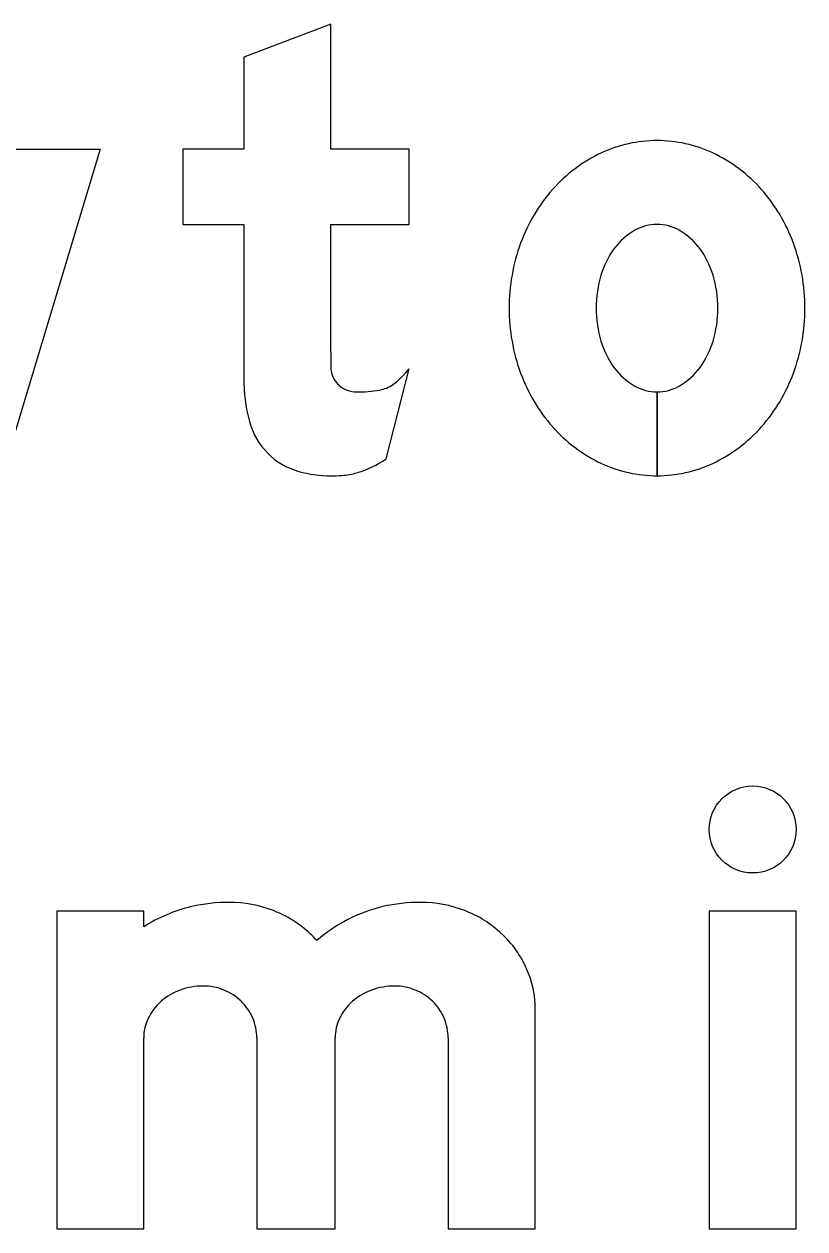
# Model space of a CAD drawing. Extents: x 2149961 to 2150220, y 145114 to 145240.
# Drawn here: x 2149991.152 to 2149993.546, y 145222.604 to 145226.294 of the extents above; entities that cross this region are included whole.
import ezdxf

# ---------------------------------------------------------------- set-up
doc = ezdxf.new("R2010")
doc.units = 0
for name, color, linetype in [('GSBWFILL', 7, 'Continuous'), ('GSCOLORFILL', 7, 'Continuous'), ('GSOUTLINE', 7, 'Continuous')]:
    doc.layers.add(name, color=color, linetype=linetype)

msp = doc.modelspace()

# ---------------------------------------------------------------- linework, layer by layer
at = {"layer": 'GSBWFILL'}
for p, q in [((2149992.262, 145224.9617), (2149992.3322, 145225.2377)), ((2149993.0922, 145224.9102), (2149993.0922, 145225.1669)), ((2149993.0922, 145225.1669), (2149993.0922, 145224.9102))]:
    msp.add_line(p, q, dxfattribs=at)
for points in [[(2149992.0922, 145225.2902), (2149992.0922, 145225.6802), (2149992.3322, 145225.6802), (2149992.3322, 145225.9102), (2149992.0922, 145225.9102), (2149992.0922, 145226.2935), (2149991.8255, 145226.1924), (2149991.8255, 145225.9102), (2149991.6388, 145225.9102), (2149991.6388, 145225.6802), (2149991.8255, 145225.6802), (2149991.8255, 145225.2096)], [(2149991.5188, 145223.5287), (2149991.5188, 145223.5769), (2149991.2522, 145223.5769), (2149991.2522, 145222.6035), (2149991.5188, 145222.6035), (2149991.5188, 145223.1883)], [(2149992.4522, 145223.1883), (2149992.4522, 145222.6035), (2149992.7188, 145222.6035), (2149992.7188, 145223.2761)], [(2149991.8655, 145223.1883), (2149991.8655, 145222.6035), (2149992.1055, 145222.6035), (2149992.1055, 145223.1883)]]:
    msp.add_lwpolyline(points, dxfattribs=at)
for points in [[(2149991.3855, 145225.9102), (2149991.0922, 145224.9369), (2149990.8388, 145224.9369), (2149990.7055, 145225.4035), (2149990.5722, 145224.9369), (2149990.3189, 145224.9369), (2149990.0255, 145225.9102), (2149990.304, 145225.9102), (2149990.4421, 145225.4521), (2149990.5729, 145225.9102), (2149990.8381, 145225.9102), (2149990.969, 145225.4521), (2149991.107, 145225.9102)], [(2149993.2522, 145222.6035), (2149993.5188, 145222.6035), (2149993.5188, 145223.5769), (2149993.2522, 145223.5769)]]:
    msp.add_lwpolyline(points, close=True, dxfattribs=at)
for centre, radius, start, end in [((2149993.0922, 145225.535), 0.4018, 90, 115.1283), ((2149993.0922, 145225.535), 0.4018, 64.8717, 90), ((2149993.1175, 145225.4811), 0.4615, 115.1283, 138.5517), ((2149993.0669, 145225.4811), 0.4615, 41.4483, 64.8717), ((2149993.157, 145225.4462), 0.5141, 138.5517, 159.9075), ((2149993.0274, 145225.4462), 0.5141, 20.0925, 41.4483), ((2149993.0922, 145225.5425), 0.1377, 90, 119.6634), ((2149993.0922, 145225.5425), 0.1377, 60.3366, 90), ((2149993.1248, 145225.4853), 0.2035, 119.6634, 143.9726), ((2149993.0596, 145225.4853), 0.2035, 36.0274, 60.3366), ((2149993.2189, 145225.4235), 0.5801, 159.9075, 180), ((2149993.1761, 145225.448), 0.267, 143.9726, 163.2353), ((2149993.0082, 145225.448), 0.267, 16.7647, 36.0274), ((2149992.9655, 145225.4235), 0.5801, 0, 20.0925), ((2149993.2572, 145225.4235), 0.3517, 163.2353, 180), ((2149992.9271, 145225.4235), 0.3517, 0, 16.7647), ((2149993.2189, 145225.4235), 0.5801, 180, 200.0925), ((2149993.2572, 145225.4235), 0.3517, 180, 196.7647), ((2149992.9271, 145225.4235), 0.3517, 343.2353, 0), ((2149992.9655, 145225.4235), 0.5801, 339.9075, 0), ((2149993.1761, 145225.3991), 0.267, 196.7647, 216.0274), ((2149993.0082, 145225.3991), 0.267, 323.9726, 343.2353), ((2149993.1248, 145225.3617), 0.2035, 216.0274, 240.3366), ((2149993.0596, 145225.3617), 0.2035, 299.6634, 323.9726), ((2149993.157, 145225.4009), 0.5141, 200.0925, 221.4483), ((2149993.0274, 145225.4009), 0.5141, 318.5517, 339.9075), ((2149993.0922, 145225.3045), 0.1377, 240.3366, 270), ((2149993.0922, 145225.3045), 0.1377, 270.0277, 299.6634), ((2149993.1175, 145225.366), 0.4615, 221.4483, 244.8717), ((2149993.0669, 145225.366), 0.4615, 295.1283, 318.5517), ((2149993.0922, 145225.312), 0.4018, 244.8717, 270), ((2149993.0922, 145225.312), 0.4018, 270.0095, 295.1283)]:
    msp.add_arc(centre, radius, start, end, dxfattribs=at)
for centre, major_axis, ratio, start_param, end_param in [((2149993.7614, 145225.2902), (0, 1.6693), 0.99999, 1.570796, 1.606005), ((2149992.1567, 145225.3686), (0, 0.2189), 0.99999, 3.756278, 4.071638), ((2149992.3429, 145225.2096), (0, 0.5174), 0.99999, 1.570796, 1.830698), ((2149992.1688, 145225.2444), (0, 0.0767), 0.99999, 1.74085, 2.407828), ((2149992.1712, 145225.2471), (0, 0.0803), 0.99999, 2.407828, 3.141593), ((2149992.1712, 145225.5879), (0, 0.4211), 0.99999, 3.141593, 3.310762), ((2149992.2253, 145225.2714), (0, 0.1), 0.99999, 3.310762, 3.756278), ((2149992.0523, 145225.1323), (0, 0.2167), 0.99999, 1.830698, 2.869526), ((2149992.0836, 145225.224), (0, 0.3172), 0.99999, 3.427755, 3.738844), ((2149992.0922, 145225.2753), (0, 0.3651), 0.99999, 2.869526, 3.141593), ((2149992.0922, 145225.436), (0, 0.5258), 0.99999, 3.141593, 3.205734), ((2149992.112, 145225.1275), (0, 0.2167), 0.99999, 3.205734, 3.427755), ((2149991.7768, 145223.1237), (0, 0.4802), 0.999997, 0.235088, 0.567132), ((2149991.7813, 145223.0702), (0, 0.5334), 0.999997, 0, 0.219986), ((2149991.7813, 145223.2281), (0, 0.3754), 0.999997, 5.914285, 6.283185), ((2149991.7904, 145223.2515), (0, 0.3503), 0.999997, 5.532258, 5.914285), ((2149992.3635, 145223.1237), (0, 0.4802), 0.999997, 0.235088, 0.712455), ((2149992.368, 145223.0702), (0, 0.5334), 0.999997, 0, 0.219986), ((2149992.368, 145223.2281), (0, 0.3754), 0.999997, 5.914285, 6.283185), ((2149992.377, 145223.2515), (0, 0.3503), 0.999997, 5.532258, 5.914285), ((2149991.8043, 145223.2665), (0, 0.3299), 0.999997, 5.44499, 5.532258), ((2149992.391, 145223.2665), (0, 0.3299), 0.999997, 5.130076, 5.532258), ((2149992.4127, 145223.2761), (0, 0.3062), 0.999997, 4.712389, 5.130076), ((2149991.6928, 145223.1623), (0, 0.1835), 0.999997, 0.345704, 0.715718), ((2149991.7018, 145223.1375), (0, 0.2099), 0.999997, 0, 0.345704), ((2149991.7018, 145223.1789), (0, 0.1684), 0.999997, 5.900624, 6.283185), ((2149991.7036, 145223.1835), (0, 0.1635), 0.999997, 5.51227, 5.900624), ((2149992.2795, 145223.1623), (0, 0.1835), 0.999997, 0.345704, 0.715718), ((2149992.2884, 145223.1375), (0, 0.2099), 0.999997, 0, 0.345704), ((2149992.2884, 145223.1789), (0, 0.1684), 0.999997, 5.900624, 6.283185), ((2149992.2903, 145223.1835), (0, 0.1635), 0.999997, 5.51227, 5.900624), ((2149991.6791, 145223.1782), (0, 0.1625), 0.999997, 0.715718, 1.126231), ((2149991.7065, 145223.1864), (0, 0.1594), 0.999997, 5.115435, 5.51227), ((2149992.2657, 145223.1782), (0, 0.1625), 0.999997, 0.715718, 1.126231), ((2149992.2931, 145223.1864), (0, 0.1594), 0.999997, 5.115435, 5.51227), ((2149991.6577, 145223.1883), (0, 0.1389), 0.999997, 1.126231, 1.570796), ((2149991.7109, 145223.1883), (0, 0.1546), 0.999997, 4.712389, 5.115435), ((2149992.2444, 145223.1883), (0, 0.1389), 0.999997, 1.126231, 1.570796), ((2149992.2976, 145223.1883), (0, 0.1546), 0.999997, 4.712389, 5.115435)]:
    msp.add_ellipse(centre, major_axis=major_axis, ratio=ratio, start_param=start_param, end_param=end_param, dxfattribs=at)
msp.add_ellipse((2149993.3855, 145223.8269), major_axis=(0, 0.1333), ratio=0.999983, dxfattribs=at)
at = {"layer": 'GSCOLORFILL'}
for p, q in [((2149992.262, 145224.9617), (2149992.3322, 145225.2377)), ((2149993.0922, 145224.9102), (2149993.0922, 145225.1669)), ((2149993.0922, 145225.1669), (2149993.0922, 145224.9102))]:
    msp.add_line(p, q, dxfattribs=at)
for points in [[(2149992.0922, 145225.2902), (2149992.0922, 145225.6802), (2149992.3322, 145225.6802), (2149992.3322, 145225.9102), (2149992.0922, 145225.9102), (2149992.0922, 145226.2935), (2149991.8255, 145226.1924), (2149991.8255, 145225.9102), (2149991.6388, 145225.9102), (2149991.6388, 145225.6802), (2149991.8255, 145225.6802), (2149991.8255, 145225.2096)], [(2149991.5188, 145223.5287), (2149991.5188, 145223.5769), (2149991.2522, 145223.5769), (2149991.2522, 145222.6035), (2149991.5188, 145222.6035), (2149991.5188, 145223.1883)], [(2149992.4522, 145223.1883), (2149992.4522, 145222.6035), (2149992.7188, 145222.6035), (2149992.7188, 145223.2761)], [(2149991.8655, 145223.1883), (2149991.8655, 145222.6035), (2149992.1055, 145222.6035), (2149992.1055, 145223.1883)]]:
    msp.add_lwpolyline(points, dxfattribs=at)
for points in [[(2149991.3855, 145225.9102), (2149991.0922, 145224.9369), (2149990.8388, 145224.9369), (2149990.7055, 145225.4035), (2149990.5722, 145224.9369), (2149990.3189, 145224.9369), (2149990.0255, 145225.9102), (2149990.304, 145225.9102), (2149990.4421, 145225.4521), (2149990.5729, 145225.9102), (2149990.8381, 145225.9102), (2149990.969, 145225.4521), (2149991.107, 145225.9102)], [(2149993.2522, 145222.6035), (2149993.5188, 145222.6035), (2149993.5188, 145223.5769), (2149993.2522, 145223.5769)]]:
    msp.add_lwpolyline(points, close=True, dxfattribs=at)
for centre, radius, start, end in [((2149993.0922, 145225.535), 0.4018, 90, 115.1283), ((2149993.0922, 145225.535), 0.4018, 64.8717, 90), ((2149993.1175, 145225.4811), 0.4615, 115.1283, 138.5517), ((2149993.0669, 145225.4811), 0.4615, 41.4483, 64.8717), ((2149993.157, 145225.4462), 0.5141, 138.5517, 159.9075), ((2149993.0274, 145225.4462), 0.5141, 20.0925, 41.4483), ((2149993.0922, 145225.5425), 0.1377, 90, 119.6634), ((2149993.0922, 145225.5425), 0.1377, 60.3366, 90), ((2149993.1248, 145225.4853), 0.2035, 119.6634, 143.9726), ((2149993.0596, 145225.4853), 0.2035, 36.0274, 60.3366), ((2149993.2189, 145225.4235), 0.5801, 159.9075, 180), ((2149993.1761, 145225.448), 0.267, 143.9726, 163.2353), ((2149993.0082, 145225.448), 0.267, 16.7647, 36.0274), ((2149992.9655, 145225.4235), 0.5801, 0, 20.0925), ((2149993.2572, 145225.4235), 0.3517, 163.2353, 180), ((2149992.9271, 145225.4235), 0.3517, 0, 16.7647), ((2149993.2189, 145225.4235), 0.5801, 180, 200.0925), ((2149993.2572, 145225.4235), 0.3517, 180, 196.7647), ((2149992.9271, 145225.4235), 0.3517, 343.2353, 0), ((2149992.9655, 145225.4235), 0.5801, 339.9075, 0), ((2149993.1761, 145225.3991), 0.267, 196.7647, 216.0274), ((2149993.0082, 145225.3991), 0.267, 323.9726, 343.2353), ((2149993.1248, 145225.3617), 0.2035, 216.0274, 240.3366), ((2149993.0596, 145225.3617), 0.2035, 299.6634, 323.9726), ((2149993.157, 145225.4009), 0.5141, 200.0925, 221.4483), ((2149993.0274, 145225.4009), 0.5141, 318.5517, 339.9075), ((2149993.0922, 145225.3045), 0.1377, 240.3366, 270), ((2149993.0922, 145225.3045), 0.1377, 270.0277, 299.6634), ((2149993.1175, 145225.366), 0.4615, 221.4483, 244.8717), ((2149993.0669, 145225.366), 0.4615, 295.1283, 318.5517), ((2149993.0922, 145225.312), 0.4018, 244.8717, 270), ((2149993.0922, 145225.312), 0.4018, 270.0095, 295.1283)]:
    msp.add_arc(centre, radius, start, end, dxfattribs=at)
for centre, major_axis, ratio, start_param, end_param in [((2149993.7614, 145225.2902), (0, 1.6693), 0.99999, 1.570796, 1.606005), ((2149992.1567, 145225.3686), (0, 0.2189), 0.99999, 3.756278, 4.071638), ((2149992.3429, 145225.2096), (0, 0.5174), 0.99999, 1.570796, 1.830698), ((2149992.1688, 145225.2444), (0, 0.0767), 0.99999, 1.74085, 2.407828), ((2149992.1712, 145225.2471), (0, 0.0803), 0.99999, 2.407828, 3.141593), ((2149992.1712, 145225.5879), (0, 0.4211), 0.99999, 3.141593, 3.310762), ((2149992.2253, 145225.2714), (0, 0.1), 0.99999, 3.310762, 3.756278), ((2149992.0523, 145225.1323), (0, 0.2167), 0.99999, 1.830698, 2.869526), ((2149992.0836, 145225.224), (0, 0.3172), 0.99999, 3.427755, 3.738844), ((2149992.0922, 145225.2753), (0, 0.3651), 0.99999, 2.869526, 3.141593), ((2149992.0922, 145225.436), (0, 0.5258), 0.99999, 3.141593, 3.205734), ((2149992.112, 145225.1275), (0, 0.2167), 0.99999, 3.205734, 3.427755), ((2149991.7768, 145223.1237), (0, 0.4802), 0.999997, 0.235088, 0.567132), ((2149991.7813, 145223.0702), (0, 0.5334), 0.999997, 0, 0.219986), ((2149991.7813, 145223.2281), (0, 0.3754), 0.999997, 5.914285, 6.283185), ((2149991.7904, 145223.2515), (0, 0.3503), 0.999997, 5.532258, 5.914285), ((2149992.3635, 145223.1237), (0, 0.4802), 0.999997, 0.235088, 0.712455), ((2149992.368, 145223.0702), (0, 0.5334), 0.999997, 0, 0.219986), ((2149992.368, 145223.2281), (0, 0.3754), 0.999997, 5.914285, 6.283185), ((2149992.377, 145223.2515), (0, 0.3503), 0.999997, 5.532258, 5.914285), ((2149991.8043, 145223.2665), (0, 0.3299), 0.999997, 5.44499, 5.532258), ((2149992.391, 145223.2665), (0, 0.3299), 0.999997, 5.130076, 5.532258), ((2149992.4127, 145223.2761), (0, 0.3062), 0.999997, 4.712389, 5.130076), ((2149991.6928, 145223.1623), (0, 0.1835), 0.999997, 0.345704, 0.715718), ((2149991.7018, 145223.1375), (0, 0.2099), 0.999997, 0, 0.345704), ((2149991.7018, 145223.1789), (0, 0.1684), 0.999997, 5.900624, 6.283185), ((2149991.7036, 145223.1835), (0, 0.1635), 0.999997, 5.51227, 5.900624), ((2149992.2795, 145223.1623), (0, 0.1835), 0.999997, 0.345704, 0.715718), ((2149992.2884, 145223.1375), (0, 0.2099), 0.999997, 0, 0.345704), ((2149992.2884, 145223.1789), (0, 0.1684), 0.999997, 5.900624, 6.283185), ((2149992.2903, 145223.1835), (0, 0.1635), 0.999997, 5.51227, 5.900624), ((2149991.6791, 145223.1782), (0, 0.1625), 0.999997, 0.715718, 1.126231), ((2149991.7065, 145223.1864), (0, 0.1594), 0.999997, 5.115435, 5.51227), ((2149992.2657, 145223.1782), (0, 0.1625), 0.999997, 0.715718, 1.126231), ((2149992.2931, 145223.1864), (0, 0.1594), 0.999997, 5.115435, 5.51227), ((2149991.6577, 145223.1883), (0, 0.1389), 0.999997, 1.126231, 1.570796), ((2149991.7109, 145223.1883), (0, 0.1546), 0.999997, 4.712389, 5.115435), ((2149992.2444, 145223.1883), (0, 0.1389), 0.999997, 1.126231, 1.570796), ((2149992.2976, 145223.1883), (0, 0.1546), 0.999997, 4.712389, 5.115435)]:
    msp.add_ellipse(centre, major_axis=major_axis, ratio=ratio, start_param=start_param, end_param=end_param, dxfattribs=at)
msp.add_ellipse((2149993.3855, 145223.8269), major_axis=(0, 0.1333), ratio=0.999983, dxfattribs=at)
at = {"layer": 'GSOUTLINE'}
msp.add_line((2149992.262, 145224.9617), (2149992.3322, 145225.2377), dxfattribs=at)
for points in [[(2149992.0922, 145225.2902), (2149992.0922, 145225.6802), (2149992.3322, 145225.6802), (2149992.3322, 145225.9102), (2149992.0922, 145225.9102), (2149992.0922, 145226.2935), (2149991.8255, 145226.1924), (2149991.8255, 145225.9102), (2149991.6388, 145225.9102), (2149991.6388, 145225.6802), (2149991.8255, 145225.6802), (2149991.8255, 145225.2096)], [(2149991.5188, 145223.5287), (2149991.5188, 145223.5769), (2149991.2522, 145223.5769), (2149991.2522, 145222.6035), (2149991.5188, 145222.6035), (2149991.5188, 145223.1883)], [(2149992.4522, 145223.1883), (2149992.4522, 145222.6035), (2149992.7188, 145222.6035), (2149992.7188, 145223.2761)], [(2149991.8655, 145223.1883), (2149991.8655, 145222.6035), (2149992.1055, 145222.6035), (2149992.1055, 145223.1883)]]:
    msp.add_lwpolyline(points, dxfattribs=at)
for points in [[(2149991.3855, 145225.9102), (2149991.0922, 145224.9369), (2149990.8388, 145224.9369), (2149990.7055, 145225.4035), (2149990.5722, 145224.9369), (2149990.3189, 145224.9369), (2149990.0255, 145225.9102), (2149990.304, 145225.9102), (2149990.4421, 145225.4521), (2149990.5729, 145225.9102), (2149990.8381, 145225.9102), (2149990.969, 145225.4521), (2149991.107, 145225.9102)], [(2149993.2522, 145222.6035), (2149993.5188, 145222.6035), (2149993.5188, 145223.5769), (2149993.2522, 145223.5769)]]:
    msp.add_lwpolyline(points, close=True, dxfattribs=at)
for centre, radius, start, end in [((2149993.0922, 145225.535), 0.4018, 90, 115.1283), ((2149993.0922, 145225.535), 0.4018, 64.8717, 90), ((2149993.1175, 145225.4811), 0.4615, 115.1283, 138.5517), ((2149993.0669, 145225.4811), 0.4615, 41.4483, 64.8717), ((2149993.157, 145225.4462), 0.5141, 138.5517, 159.9075), ((2149993.0274, 145225.4462), 0.5141, 20.0925, 41.4483), ((2149993.0922, 145225.5425), 0.1377, 90, 119.6634), ((2149993.0922, 145225.5425), 0.1377, 60.3366, 90), ((2149993.1248, 145225.4853), 0.2035, 119.6634, 143.9726), ((2149993.0596, 145225.4853), 0.2035, 36.0274, 60.3366), ((2149993.2189, 145225.4235), 0.5801, 159.9075, 180), ((2149993.1761, 145225.448), 0.267, 143.9726, 163.2353), ((2149993.0082, 145225.448), 0.267, 16.7647, 36.0274), ((2149992.9655, 145225.4235), 0.5801, 0, 20.0925), ((2149993.2572, 145225.4235), 0.3517, 163.2353, 180), ((2149992.9271, 145225.4235), 0.3517, 0, 16.7647), ((2149993.2189, 145225.4235), 0.5801, 180, 200.0925), ((2149993.2572, 145225.4235), 0.3517, 180, 196.7647), ((2149992.9271, 145225.4235), 0.3517, 343.2353, 0), ((2149992.9655, 145225.4235), 0.5801, 339.9075, 0), ((2149993.1761, 145225.3991), 0.267, 196.7647, 216.0274), ((2149993.0082, 145225.3991), 0.267, 323.9726, 343.2353), ((2149993.1248, 145225.3617), 0.2035, 216.0274, 240.3366), ((2149993.0596, 145225.3617), 0.2035, 299.6634, 323.9726), ((2149993.157, 145225.4009), 0.5141, 200.0925, 221.4483), ((2149993.0274, 145225.4009), 0.5141, 318.5517, 339.9075), ((2149993.0922, 145225.3045), 0.1377, 240.3366, 270), ((2149993.0922, 145225.3045), 0.1377, 270, 299.6634), ((2149993.1175, 145225.366), 0.4615, 221.4483, 244.8717), ((2149993.0669, 145225.366), 0.4615, 295.1283, 318.5517), ((2149993.0922, 145225.312), 0.4018, 244.8717, 270), ((2149993.0922, 145225.312), 0.4018, 270, 295.1283)]:
    msp.add_arc(centre, radius, start, end, dxfattribs=at)
for centre, major_axis, ratio, start_param, end_param in [((2149993.7614, 145225.2902), (0, 1.6693), 0.99999, 1.570796, 1.606005), ((2149992.1567, 145225.3686), (0, 0.2189), 0.99999, 3.756278, 4.071638), ((2149992.3429, 145225.2096), (0, 0.5174), 0.99999, 1.570796, 1.830698), ((2149992.1688, 145225.2444), (0, 0.0767), 0.99999, 1.74085, 2.407828), ((2149992.1712, 145225.2471), (0, 0.0803), 0.99999, 2.407828, 3.141593), ((2149992.1712, 145225.5879), (0, 0.4211), 0.99999, 3.141593, 3.310762), ((2149992.2253, 145225.2714), (0, 0.1), 0.99999, 3.310762, 3.756278), ((2149992.0523, 145225.1323), (0, 0.2167), 0.99999, 1.830698, 2.869526), ((2149992.0836, 145225.224), (0, 0.3172), 0.99999, 3.427755, 3.738844), ((2149992.0922, 145225.2753), (0, 0.3651), 0.99999, 2.869526, 3.141593), ((2149992.0922, 145225.436), (0, 0.5258), 0.99999, 3.141593, 3.205734), ((2149992.112, 145225.1275), (0, 0.2167), 0.99999, 3.205734, 3.427755), ((2149991.7768, 145223.1237), (0, 0.4802), 0.999997, 0.235088, 0.567132), ((2149991.7813, 145223.0702), (0, 0.5334), 0.999997, 0, 0.219986), ((2149991.7813, 145223.2281), (0, 0.3754), 0.999997, 5.914285, 6.283185), ((2149991.7904, 145223.2515), (0, 0.3503), 0.999997, 5.532258, 5.914285), ((2149992.3635, 145223.1237), (0, 0.4802), 0.999997, 0.235088, 0.712455), ((2149992.368, 145223.0702), (0, 0.5334), 0.999997, 0, 0.219986), ((2149992.368, 145223.2281), (0, 0.3754), 0.999997, 5.914285, 6.283185), ((2149992.377, 145223.2515), (0, 0.3503), 0.999997, 5.532258, 5.914285), ((2149991.8043, 145223.2665), (0, 0.3299), 0.999997, 5.44499, 5.532258), ((2149992.391, 145223.2665), (0, 0.3299), 0.999997, 5.130076, 5.532258), ((2149992.4127, 145223.2761), (0, 0.3062), 0.999997, 4.712389, 5.130076), ((2149991.6928, 145223.1623), (0, 0.1835), 0.999997, 0.345704, 0.715718), ((2149991.7018, 145223.1375), (0, 0.2099), 0.999997, 0, 0.345704), ((2149991.7018, 145223.1789), (0, 0.1684), 0.999997, 5.900624, 6.283185), ((2149991.7036, 145223.1835), (0, 0.1635), 0.999997, 5.51227, 5.900624), ((2149992.2795, 145223.1623), (0, 0.1835), 0.999997, 0.345704, 0.715718), ((2149992.2884, 145223.1375), (0, 0.2099), 0.999997, 0, 0.345704), ((2149992.2884, 145223.1789), (0, 0.1684), 0.999997, 5.900624, 6.283185), ((2149992.2903, 145223.1835), (0, 0.1635), 0.999997, 5.51227, 5.900624), ((2149991.6791, 145223.1782), (0, 0.1625), 0.999997, 0.715718, 1.126231), ((2149991.7065, 145223.1864), (0, 0.1594), 0.999997, 5.115435, 5.51227), ((2149992.2657, 145223.1782), (0, 0.1625), 0.999997, 0.715718, 1.126231), ((2149992.2931, 145223.1864), (0, 0.1594), 0.999997, 5.115435, 5.51227), ((2149991.6577, 145223.1883), (0, 0.1389), 0.999997, 1.126231, 1.570796), ((2149991.7109, 145223.1883), (0, 0.1546), 0.999997, 4.712389, 5.115435), ((2149992.2444, 145223.1883), (0, 0.1389), 0.999997, 1.126231, 1.570796), ((2149992.2976, 145223.1883), (0, 0.1546), 0.999997, 4.712389, 5.115435)]:
    msp.add_ellipse(centre, major_axis=major_axis, ratio=ratio, start_param=start_param, end_param=end_param, dxfattribs=at)
msp.add_ellipse((2149993.3855, 145223.8269), major_axis=(0, 0.1333), ratio=0.999983, dxfattribs=at)

doc.saveas('drawing.dxf')
